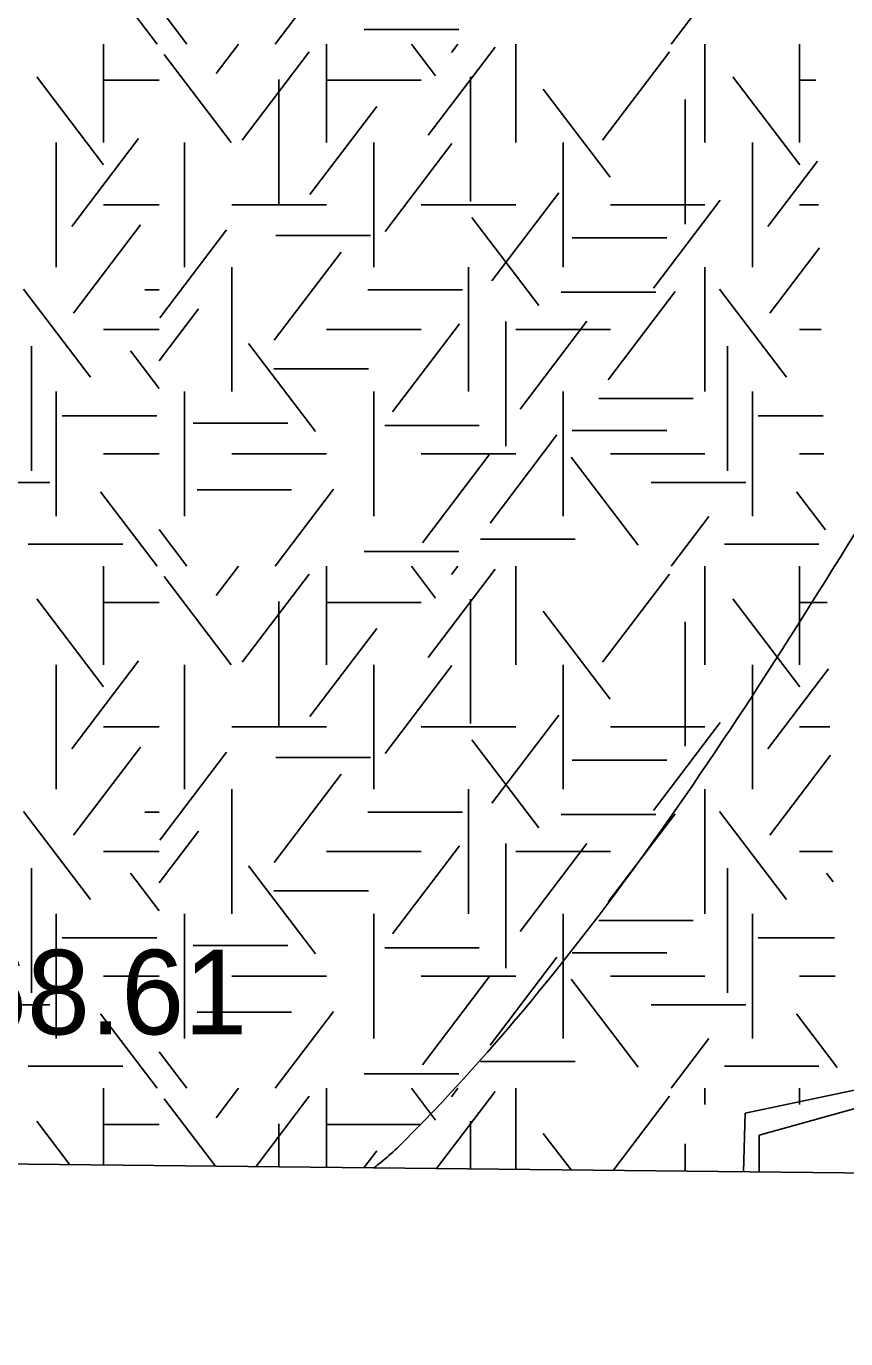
# Model space of a CAD drawing. Extents: x 419101 to 420177, y 4451541 to 4452254.
# Drawn here: x 419931.29 to 419942.92, y 4451540.51 to 4451559.13 of the extents above; entities that cross this region are included whole.
import ezdxf

# ---------------------------------------------------------------- set-up
doc = ezdxf.new("R2010")
doc.units = 0
for name, color, linetype in [('0_ÖNERİ_LEJAND', 7, 'Continuous'), ('3_HALİHAZIR', 7, 'Continuous'), ('Level 41', 7, 'Continuous'), ('Level 57', 7, 'Continuous')]:
    doc.layers.add(name, color=color, linetype=linetype)

msp = doc.modelspace()

# ---------------------------------------------------------------- linework, layer by layer
at = {"layer": '0_ÖNERİ_LEJAND'}
msp.add_lwpolyline([(419108.722, 4452245.778), (420173.096, 4452234.536), (420165.768, 4451540.511), (419101.295, 4451551.753)], close=True, dxfattribs=at)
at = {"layer": '3_HALİHAZIR'}
msp.add_lwpolyline([(419944.614, 4451544.372), (419941.491, 4451543.711), (419941.467, 4451542.88)], dxfattribs=at)
for points in [[(419823.158, 4451549.789), (419823.164, 4451549.79), (419829.854, 4451552.83), (419838.324, 4451557.73), (419864.054, 4451568.471), (419874.464, 4451571.841), (419888.954, 4451576.141), (419895.924, 4451578.691), (419906.074, 4451583.863), (419936.516, 4451595.874), (419942.649, 4451595.582)], [(419868.593, 4451543.65), (419885.874, 4451549.01), (419897.697, 4451550.796), (419903.814, 4451552.689), (419917.785, 4451558.531), (419940.385, 4451574.598), (419942.375, 4451575.629)], [(419936.219, 4451542.936), (419936.435, 4451543.11), (419936.655, 4451543.32), (419943.851, 4451553.243)]]:
    msp.add_spline(points, degree=3, dxfattribs=at)
at = {"layer": 'Level 41'}
for p, q in [((419933.143, 4451558.883), (419932.341, 4451559.939)), ((419934.819, 4451558.883), (419935.648, 4451559.974)), ((419940.439, 4451558.883), (419940.976, 4451559.589)), ((419933.566, 4451558.883), (419933.172, 4451559.401)), ((419936.081, 4451559.089), (419937.424, 4451559.089)), ((419932.384, 4451558.883), (419932.384, 4451557.485)), ((419932.384, 4451558.883), (419932.384, 4451557.485)), ((419933.982, 4451558.466), (419934.299, 4451558.883)), ((419934.353, 4451557.52), (419935.302, 4451558.77)), ((419935.548, 4451558.883), (419935.548, 4451557.485)), ((419937.097, 4451558.431), (419936.753, 4451558.883)), ((419936.99, 4451557.589), (419937.94, 4451558.839)), ((419937.323, 4451558.763), (419937.414, 4451558.883)), ((419938.234, 4451558.883), (419938.234, 4451557.485)), ((419939.467, 4451557.52), (419940.416, 4451558.77)), ((419940.92, 4451558.883), (419940.92, 4451557.485)), ((419942.263, 4451558.883), (419942.263, 4451557.485)), ((419942.263, 4451558.883), (419942.263, 4451557.485)), ((419934.193, 4451557.485), (419933.244, 4451558.735)), ((419932.385, 4451557.169), (419931.436, 4451558.418)), ((419934.873, 4451558.381), (419934.873, 4451556.614)), ((419937.59, 4451558.416), (419937.59, 4451556.649)), ((419942.264, 4451557.169), (419941.315, 4451558.418)), ((419932.384, 4451558.369), (419933.172, 4451558.369)), ((419935.548, 4451558.369), (419936.891, 4451558.369)), ((419939.574, 4451556.994), (419938.625, 4451558.243)), ((419942.263, 4451558.369), (419942.491, 4451558.369)), ((419940.638, 4451558.095), (419940.638, 4451556.328)), ((419935.313, 4451556.748), (419936.262, 4451557.998)), ((419931.713, 4451557.485), (419931.713, 4451555.718)), ((419931.713, 4451557.485), (419931.713, 4451555.718)), ((419931.933, 4451556.292), (419932.882, 4451557.542)), ((419933.534, 4451555.718), (419933.534, 4451557.485)), ((419936.22, 4451557.485), (419936.22, 4451555.718)), ((419936.379, 4451556.223), (419937.328, 4451557.473)), ((419938.906, 4451557.485), (419938.906, 4451555.718)), ((419941.592, 4451557.485), (419941.592, 4451555.718)), ((419941.592, 4451557.485), (419941.592, 4451555.718)), ((419941.812, 4451556.292), (419942.516, 4451557.219)), ((419937.896, 4451555.522), (419938.847, 4451556.771)), ((419932.384, 4451556.601), (419933.172, 4451556.601)), ((419934.205, 4451556.601), (419935.548, 4451556.601)), ((419936.891, 4451556.601), (419938.234, 4451556.601)), ((419939.577, 4451556.601), (419940.92, 4451556.601)), ((419940.187, 4451555.417), (419941.136, 4451556.667)), ((419942.263, 4451556.601), (419942.529, 4451556.601)), ((419938.562, 4451555.172), (419937.612, 4451556.421)), ((419931.959, 4451555.066), (419932.909, 4451556.315)), ((419933.182, 4451554.997), (419934.131, 4451556.246)), ((419934.829, 4451556.167), (419936.172, 4451556.167)), ((419939.037, 4451556.131), (419940.38, 4451556.131)), ((419941.838, 4451555.066), (419942.543, 4451555.993)), ((419934.807, 4451554.68), (419935.756, 4451555.93)), ((419934.205, 4451555.718), (419934.205, 4451553.951)), ((419937.563, 4451555.718), (419937.563, 4451553.951)), ((419940.92, 4451555.718), (419940.92, 4451553.951)), ((419932.198, 4451554.154), (419931.249, 4451555.403)), ((419932.968, 4451555.394), (419933.172, 4451555.394)), ((419936.135, 4451555.394), (419937.478, 4451555.394)), ((419942.077, 4451554.154), (419941.128, 4451555.403)), ((419938.877, 4451555.361), (419940.22, 4451555.361)), ((419939.547, 4451554.12), (419940.497, 4451555.37)), ((419933.172, 4451554.388), (419933.731, 4451555.124)), ((419936.484, 4451553.664), (419937.434, 4451554.914)), ((419938.095, 4451554.946), (419938.095, 4451553.178)), ((419938.295, 4451553.7), (419939.244, 4451554.949)), ((419932.384, 4451554.834), (419933.172, 4451554.834)), ((419935.548, 4451554.834), (419936.891, 4451554.834)), ((419938.234, 4451554.834), (419939.577, 4451554.834)), ((419942.263, 4451554.834), (419942.568, 4451554.834)), ((419931.359, 4451554.596), (419931.359, 4451552.828)), ((419933.172, 4451553.994), (419932.766, 4451554.528)), ((419935.392, 4451553.383), (419934.443, 4451554.633)), ((419941.238, 4451554.596), (419941.238, 4451552.828)), ((419934.802, 4451554.274), (419936.145, 4451554.274)), ((419931.713, 4451552.183), (419931.713, 4451553.951)), ((419933.534, 4451552.183), (419933.534, 4451553.951)), ((419936.22, 4451552.183), (419936.22, 4451553.951)), ((419938.906, 4451552.183), (419938.906, 4451553.951)), ((419941.592, 4451552.183), (419941.592, 4451553.951)), ((419939.411, 4451553.853), (419940.754, 4451553.853)), ((419931.795, 4451553.608), (419933.138, 4451553.608)), ((419941.674, 4451553.608), (419942.595, 4451553.608)), ((419933.657, 4451553.502), (419935, 4451553.502)), ((419936.374, 4451553.468), (419937.717, 4451553.468)), ((419939.037, 4451553.397), (419940.38, 4451553.397)), ((419937.87, 4451552.086), (419938.819, 4451553.336)), ((419932.384, 4451553.067), (419933.172, 4451553.067)), ((419934.205, 4451553.067), (419935.548, 4451553.067)), ((419936.891, 4451553.067), (419938.234, 4451553.067)), ((419936.91, 4451551.807), (419937.859, 4451553.056)), ((419939.973, 4451551.772), (419939.023, 4451553.021)), ((419939.577, 4451553.067), (419940.92, 4451553.067)), ((419942.263, 4451553.067), (419942.607, 4451553.067)), ((419930.277, 4451552.66), (419931.62, 4451552.66)), ((419940.156, 4451552.66), (419941.499, 4451552.66)), ((419933.143, 4451551.474), (419932.341, 4451552.53)), ((419933.711, 4451552.556), (419935.053, 4451552.556)), ((419934.819, 4451551.474), (419935.648, 4451552.565)), ((419942.63, 4451551.99), (419942.22, 4451552.53)), ((419940.439, 4451551.474), (419940.976, 4451552.18)), ((419933.566, 4451551.474), (419933.172, 4451551.992)), ((419937.733, 4451551.855), (419939.076, 4451551.855)), ((419931.316, 4451551.786), (419932.659, 4451551.786)), ((419936.081, 4451551.68), (419937.424, 4451551.68)), ((419941.195, 4451551.786), (419942.538, 4451551.786)), ((419932.384, 4451551.474), (419932.384, 4451550.076)), ((419932.384, 4451551.474), (419932.384, 4451550.076)), ((419934.193, 4451550.076), (419933.244, 4451551.326)), ((419933.982, 4451551.057), (419934.299, 4451551.474)), ((419934.353, 4451550.111), (419935.302, 4451551.361)), ((419935.548, 4451551.474), (419935.548, 4451550.076)), ((419937.097, 4451551.022), (419936.753, 4451551.474)), ((419936.99, 4451550.18), (419937.94, 4451551.43)), ((419937.323, 4451551.354), (419937.414, 4451551.474)), ((419938.234, 4451551.474), (419938.234, 4451550.076)), ((419939.467, 4451550.111), (419940.416, 4451551.361)), ((419940.92, 4451551.474), (419940.92, 4451550.076)), ((419942.263, 4451551.474), (419942.263, 4451550.076)), ((419942.263, 4451551.474), (419942.263, 4451550.076)), ((419932.385, 4451549.76), (419931.436, 4451551.009)), ((419932.384, 4451550.96), (419933.172, 4451550.96)), ((419934.873, 4451550.972), (419934.873, 4451549.205)), ((419935.548, 4451550.96), (419936.891, 4451550.96)), ((419937.59, 4451551.007), (419937.59, 4451549.24)), ((419942.264, 4451549.76), (419941.315, 4451551.009)), ((419942.263, 4451550.96), (419942.653, 4451550.96)), ((419939.574, 4451549.585), (419938.625, 4451550.834)), ((419935.313, 4451549.339), (419936.262, 4451550.589)), ((419940.638, 4451550.686), (419940.638, 4451548.919)), ((419931.713, 4451550.076), (419931.713, 4451548.309)), ((419931.713, 4451550.076), (419931.713, 4451548.309)), ((419931.933, 4451548.883), (419932.882, 4451550.133)), ((419933.534, 4451548.309), (419933.534, 4451550.076)), ((419936.22, 4451550.076), (419936.22, 4451548.309)), ((419936.379, 4451548.814), (419937.328, 4451550.064)), ((419938.906, 4451550.076), (419938.906, 4451548.309)), ((419941.592, 4451550.076), (419941.592, 4451548.309)), ((419941.592, 4451550.076), (419941.592, 4451548.309)), ((419941.812, 4451548.883), (419942.674, 4451550.018)), ((419937.896, 4451548.113), (419938.847, 4451549.362)), ((419940.187, 4451548.008), (419941.136, 4451549.258)), ((419932.384, 4451549.192), (419933.172, 4451549.192)), ((419934.205, 4451549.192), (419935.548, 4451549.192)), ((419936.891, 4451549.192), (419938.234, 4451549.192)), ((419939.577, 4451549.192), (419940.92, 4451549.192)), ((419942.263, 4451549.192), (419942.692, 4451549.192)), ((419931.959, 4451547.657), (419932.909, 4451548.906)), ((419938.562, 4451547.763), (419937.612, 4451549.012)), ((419933.182, 4451547.588), (419934.131, 4451548.837)), ((419934.829, 4451548.758), (419936.172, 4451548.758)), ((419939.037, 4451548.722), (419940.38, 4451548.722)), ((419941.838, 4451547.657), (419942.7, 4451548.791)), ((419934.807, 4451547.271), (419935.756, 4451548.521)), ((419934.205, 4451548.309), (419934.205, 4451546.542)), ((419937.563, 4451548.309), (419937.563, 4451546.542)), ((419940.92, 4451548.309), (419940.92, 4451546.542)), ((419932.198, 4451546.745), (419931.249, 4451547.994)), ((419932.968, 4451547.985), (419933.172, 4451547.985)), ((419936.135, 4451547.985), (419937.478, 4451547.985)), ((419938.877, 4451547.952), (419940.22, 4451547.952)), ((419939.547, 4451546.711), (419940.497, 4451547.961)), ((419942.077, 4451546.745), (419941.128, 4451547.994)), ((419933.172, 4451546.979), (419933.731, 4451547.715)), ((419932.384, 4451547.425), (419933.172, 4451547.425)), ((419935.548, 4451547.425), (419936.891, 4451547.425)), ((419936.484, 4451546.255), (419937.434, 4451547.505)), ((419938.095, 4451547.537), (419938.095, 4451545.769)), ((419938.234, 4451547.425), (419939.577, 4451547.425)), ((419938.295, 4451546.291), (419939.244, 4451547.54)), ((419942.263, 4451547.425), (419942.73, 4451547.425)), ((419935.392, 4451545.974), (419934.443, 4451547.224)), ((419931.359, 4451547.187), (419931.359, 4451545.419)), ((419933.172, 4451546.585), (419932.766, 4451547.119)), ((419941.238, 4451547.187), (419941.238, 4451545.419)), ((419942.74, 4451546.994), (419942.645, 4451547.119)), ((419934.802, 4451546.865), (419936.145, 4451546.865)), ((419931.713, 4451544.774), (419931.713, 4451546.542)), ((419933.534, 4451544.774), (419933.534, 4451546.542)), ((419936.22, 4451544.774), (419936.22, 4451546.542)), ((419938.906, 4451544.774), (419938.906, 4451546.542)), ((419941.592, 4451544.774), (419941.592, 4451546.542)), ((419939.411, 4451546.444), (419940.754, 4451546.444)), ((419931.795, 4451546.199), (419933.138, 4451546.199)), ((419933.657, 4451546.093), (419935, 4451546.093)), ((419941.674, 4451546.199), (419942.757, 4451546.199)), ((419936.374, 4451546.059), (419937.717, 4451546.059)), ((419937.87, 4451544.677), (419938.819, 4451545.927)), ((419939.037, 4451545.988), (419940.38, 4451545.988)), ((419932.384, 4451545.658), (419933.172, 4451545.658)), ((419934.205, 4451545.658), (419935.548, 4451545.658)), ((419936.891, 4451545.658), (419938.234, 4451545.658)), ((419936.91, 4451544.398), (419937.859, 4451545.647)), ((419939.973, 4451544.363), (419939.023, 4451545.612)), ((419939.577, 4451545.658), (419940.92, 4451545.658)), ((419942.263, 4451545.658), (419942.769, 4451545.658)), ((419930.277, 4451545.251), (419931.62, 4451545.251)), ((419934.819, 4451544.065), (419935.648, 4451545.156)), ((419940.156, 4451545.251), (419941.499, 4451545.251)), ((419933.143, 4451544.065), (419932.341, 4451545.121)), ((419933.711, 4451545.147), (419935.053, 4451545.147)), ((419942.797, 4451544.361), (419942.22, 4451545.121)), ((419940.439, 4451544.065), (419940.976, 4451544.771)), ((419933.566, 4451544.065), (419933.172, 4451544.583)), ((419937.733, 4451544.446), (419939.076, 4451544.446)), ((419931.316, 4451544.377), (419932.659, 4451544.377)), ((419936.081, 4451544.271), (419937.424, 4451544.271)), ((419941.195, 4451544.377), (419942.538, 4451544.377)), ((419932.384, 4451544.065), (419932.384, 4451542.976)), ((419932.384, 4451544.065), (419932.384, 4451542.976)), ((419933.982, 4451543.648), (419934.299, 4451544.065)), ((419935.548, 4451544.065), (419935.548, 4451542.943)), ((419937.097, 4451543.613), (419936.753, 4451544.065)), ((419937.323, 4451543.945), (419937.414, 4451544.065)), ((419938.234, 4451544.065), (419938.234, 4451542.914)), ((419940.92, 4451544.065), (419940.92, 4451543.834)), ((419942.263, 4451544.065), (419942.263, 4451543.834)), ((419942.263, 4451544.065), (419942.263, 4451543.834)), ((419933.971, 4451542.959), (419933.244, 4451543.917)), ((419934.544, 4451542.953), (419935.302, 4451543.952)), ((419937.108, 4451542.926), (419937.94, 4451544.021)), ((419939.617, 4451542.9), (419940.416, 4451543.952)), ((419931.906, 4451542.981), (419931.436, 4451543.6)), ((419932.384, 4451543.551), (419933.172, 4451543.551)), ((419934.873, 4451543.563), (419934.873, 4451542.95)), ((419935.548, 4451543.551), (419936.891, 4451543.551)), ((419937.59, 4451543.598), (419937.59, 4451542.921)), ((419939.019, 4451542.906), (419938.625, 4451543.425)), ((419936.078, 4451542.937), (419936.262, 4451543.18)), ((419940.638, 4451543.277), (419940.638, 4451542.889))]:
    msp.add_line(p, q, dxfattribs=at)
at = {"layer": 'Level 57'}
for q in [(419944.571, 4451544.206), (419941.689, 4451542.878)]:
    msp.add_line((419941.689, 4451543.398), q, dxfattribs=at)

# ---------------------------------------------------------------- texts
at = {"layer": '3_HALİHAZIR'}
msp.add_text('168.61 ', height=1.2, rotation=0.002, dxfattribs=at).set_placement((419929.512, 4451544.83))

doc.saveas('drawing.dxf')
